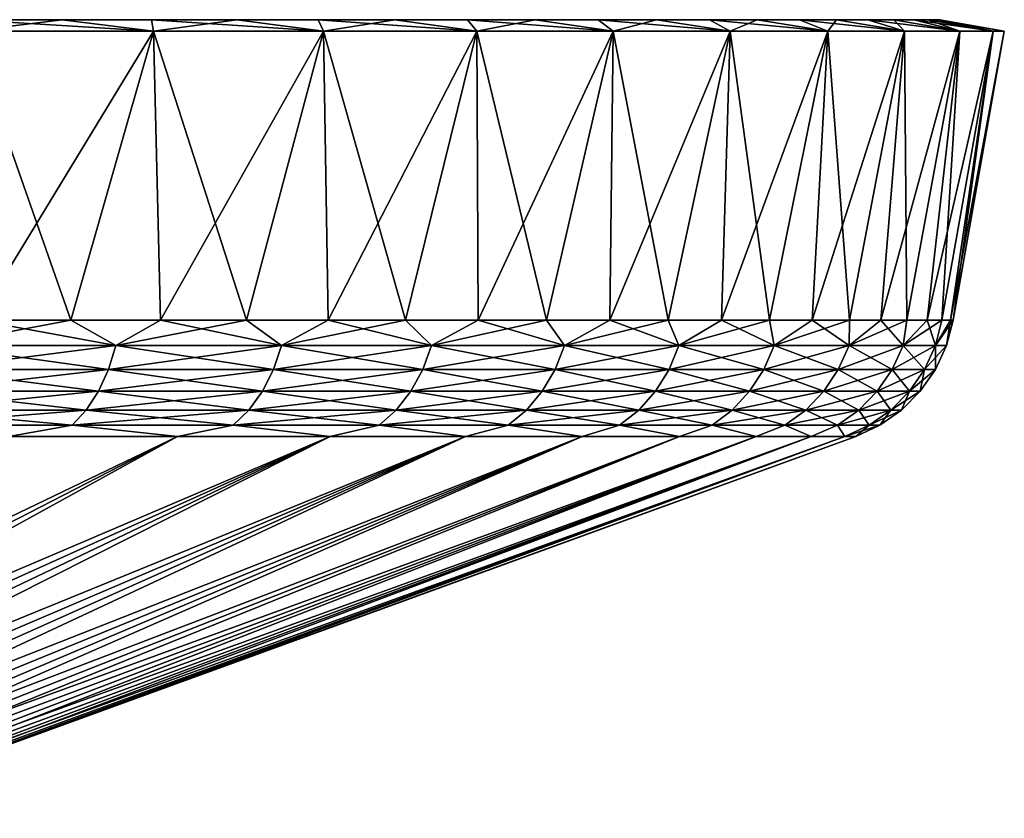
# Model space of a CAD drawing. Header units: metres. Extents: x -92 to 264, y -100 to 50.
# Tile 296 of 656: x 80 to 92, y 39 to 50. Entities that reach past the tile are written whole.
import ezdxf

# ---------------------------------------------------------------- set-up
doc = ezdxf.new("R2010")
doc.units = ezdxf.units.M
doc.layers.add('solid_21062050_01', color=7, linetype='CONTINUOUS')

msp = doc.modelspace()

# ---------------------------------------------------------------- linework, layer by layer
at = {"layer": 'solid_21062050_01'}
for points in [[(91.61116, 49.5, -1.553396), (28.388844, 49.5, -1.553396), (28.350693, 49.5)], [(91.649307, 49.5), (91.61116, 49.5, -1.553396), (28.350693, 49.5)], [(28.388844, 49.5, 1.553396), (91.649307, 49.5), (28.350693, 49.5)], [(91.496895, 49.5, -3.102191), (28.503105, 49.5, -3.102191), (28.388844, 49.5, -1.553396)], [(91.61116, 49.5, -1.553396), (91.496895, 49.5, -3.102191), (28.388844, 49.5, -1.553396)], [(28.388844, 49.5, 1.553396), (91.61116, 49.5, 1.553396), (91.649307, 49.5)], [(28.388844, 49.5, 1.553396), (28.503105, 49.5, 3.102191), (91.61116, 49.5, 1.553396)], [(91.306778, 49.5, -4.643701), (28.693224, 49.5, -4.643701), (28.503105, 49.5, -3.102191)], [(91.496895, 49.5, -3.102191), (91.306778, 49.5, -4.643701), (28.503105, 49.5, -3.102191)], [(28.503105, 49.5, 3.102191), (91.496895, 49.5, 3.102191), (91.61116, 49.5, 1.553396)], [(28.503105, 49.5, 3.102191), (28.693224, 49.5, 4.643701), (91.496895, 49.5, 3.102191)], [(91.041183, 49.5, -6.174417), (28.958813, 49.5, -6.174417), (28.693224, 49.5, -4.643701)], [(91.306778, 49.5, -4.643701), (91.041183, 49.5, -6.174417), (28.693224, 49.5, -4.643701)], [(28.693224, 49.5, 4.643701), (91.306778, 49.5, 4.643701), (91.496895, 49.5, 3.102191)], [(28.693224, 49.5, 4.643701), (28.958813, 49.5, 6.174417), (91.306778, 49.5, 4.643701)], [(90.700752, 49.5, -7.690368), (29.299246, 49.5, -7.690368), (28.958813, 49.5, -6.174417)], [(91.041183, 49.5, -6.174417), (90.700752, 49.5, -7.690368), (28.958813, 49.5, -6.174417)], [(28.958813, 49.5, 6.174417), (91.041183, 49.5, 6.174417), (91.306778, 49.5, 4.643701)], [(28.958813, 49.5, 6.174417), (29.299246, 49.5, 7.690368), (91.041183, 49.5, 6.174417)], [(90.286476, 49.5, -9.187353), (29.713526, 49.5, -9.187353), (29.299246, 49.5, -7.690368)], [(90.700752, 49.5, -7.690368), (90.286476, 49.5, -9.187353), (29.299246, 49.5, -7.690368)], [(29.299246, 49.5, 7.690368), (90.700752, 49.5, 7.690368), (91.041183, 49.5, 6.174417)], [(29.299246, 49.5, 7.690368), (29.713526, 49.5, 9.187353), (90.700752, 49.5, 7.690368)], [(89.799278, 49.5, -10.66214), (30.200722, 49.5, -10.66214), (29.713526, 49.5, -9.187353)], [(90.286476, 49.5, -9.187353), (89.799278, 49.5, -10.66214), (29.713526, 49.5, -9.187353)], [(29.713526, 49.5, 9.187353), (90.286476, 49.5, 9.187353), (90.700752, 49.5, 7.690368)], [(29.713526, 49.5, 9.187353), (30.200722, 49.5, 10.66214), (90.286476, 49.5, 9.187353)], [(89.240181, 49.5, -12.11158), (30.759817, 49.5, -12.11158), (30.200722, 49.5, -10.66214)], [(89.799278, 49.5, -10.66214), (89.240181, 49.5, -12.11158), (30.200722, 49.5, -10.66214)], [(30.200722, 49.5, 10.66214), (89.799278, 49.5, 10.66214), (90.286476, 49.5, 9.187353)], [(30.200722, 49.5, 10.66214), (30.759817, 49.5, 12.11158), (89.799278, 49.5, 10.66214)], [(88.610535, 49.5, -13.53201), (31.389465, 49.5, -13.53201), (30.759817, 49.5, -12.11158)], [(89.240181, 49.5, -12.11158), (88.610535, 49.5, -13.53201), (30.759817, 49.5, -12.11158)], [(30.759817, 49.5, 12.11158), (89.240181, 49.5, 12.11158), (89.799278, 49.5, 10.66214)], [(30.759817, 49.5, 12.11158), (31.389465, 49.5, 13.53201), (89.240181, 49.5, 12.11158)], [(87.912155, 49.5, -14.919439), (32.087849, 49.5, -14.919439), (31.389465, 49.5, -13.53201)], [(88.610535, 49.5, -13.53201), (87.912155, 49.5, -14.919439), (31.389465, 49.5, -13.53201)], [(31.389465, 49.5, 13.53201), (88.610535, 49.5, 13.53201), (89.240181, 49.5, 12.11158)], [(31.389465, 49.5, 13.53201), (32.087849, 49.5, 14.919439), (88.610535, 49.5, 13.53201)], [(87.146599, 49.5, -16.270844), (32.853401, 49.5, -16.270844), (32.087849, 49.5, -14.919439)], [(87.912155, 49.5, -14.919439), (87.146599, 49.5, -16.270844), (32.087849, 49.5, -14.919439)], [(32.087849, 49.5, 14.919439), (87.912155, 49.5, 14.919439), (88.610535, 49.5, 13.53201)], [(32.087849, 49.5, 14.919439), (32.853401, 49.5, 16.270844), (87.912155, 49.5, 14.919439)], [(86.315498, 49.5, -17.583323), (33.684502, 49.5, -17.583323), (32.853401, 49.5, -16.270844)], [(87.146599, 49.5, -16.270844), (86.315498, 49.5, -17.583323), (32.853401, 49.5, -16.270844)], [(32.853401, 49.5, 16.270844), (87.146599, 49.5, 16.270844), (87.912155, 49.5, 14.919439)], [(32.853401, 49.5, 16.270844), (33.684502, 49.5, 17.583323), (87.146599, 49.5, 16.270844)], [(85.420837, 49.5, -18.853619), (34.579159, 49.5, -18.853619), (33.684502, 49.5, -17.583323)], [(86.315498, 49.5, -17.583323), (85.420837, 49.5, -18.853619), (33.684502, 49.5, -17.583323)], [(33.684502, 49.5, 17.583323), (86.315498, 49.5, 17.583323), (87.146599, 49.5, 16.270844)], [(33.684502, 49.5, 17.583323), (34.579159, 49.5, 18.853619), (86.315498, 49.5, 17.583323)], [(84.465179, 49.5, -20.078167), (35.534817, 49.5, -20.078167), (34.579159, 49.5, -18.853619)], [(85.420837, 49.5, -18.853619), (84.465179, 49.5, -20.078167), (34.579159, 49.5, -18.853619)], [(34.579159, 49.5, 18.853619), (85.420837, 49.5, 18.853619), (86.315498, 49.5, 17.583323)], [(34.579159, 49.5, 18.853619), (35.534817, 49.5, 20.078167), (85.420837, 49.5, 18.853619)], [(83.450676, 49.5, -21.254269), (36.54932, 49.5, -21.254269), (35.534817, 49.5, -20.078167)], [(84.465179, 49.5, -20.078167), (83.450676, 49.5, -21.254269), (35.534817, 49.5, -20.078167)], [(35.534817, 49.5, 20.078167), (84.465179, 49.5, 20.078167), (85.420837, 49.5, 18.853619)], [(35.534817, 49.5, 20.078167), (36.54932, 49.5, 21.254269), (84.465179, 49.5, 20.078167)], [(82.379517, 49.5, -22.379364), (37.620483, 49.5, -22.379364), (36.54932, 49.5, -21.254269)], [(83.450676, 49.5, -21.254269), (82.379517, 49.5, -22.379364), (36.54932, 49.5, -21.254269)], [(36.54932, 49.5, 21.254269), (83.450676, 49.5, 21.254269), (84.465179, 49.5, 20.078167)], [(36.54932, 49.5, 21.254269), (37.620483, 49.5, 22.379364), (83.450676, 49.5, 21.254269)], [(81.25425, 49.5, -23.450691), (38.74575, 49.5, -23.450691), (37.620483, 49.5, -22.379364)], [(82.379517, 49.5, -22.379364), (81.25425, 49.5, -23.450691), (37.620483, 49.5, -22.379364)], [(37.620483, 49.5, 22.379364), (82.379517, 49.5, 22.379364), (83.450676, 49.5, 21.254269)], [(37.620483, 49.5, 22.379364), (38.74575, 49.5, 23.450691), (82.379517, 49.5, 22.379364)], [(80.078033, 49.5, -24.465288), (39.921963, 49.5, -24.465288), (38.74575, 49.5, -23.450691)], [(81.25425, 49.5, -23.450691), (80.078033, 49.5, -24.465288), (38.74575, 49.5, -23.450691)], [(38.74575, 49.5, 23.450691), (81.25425, 49.5, 23.450691), (82.379517, 49.5, 22.379364)], [(38.74575, 49.5, 23.450691), (39.921963, 49.5, 24.465288), (81.25425, 49.5, 23.450691)], [(80.078033, 49.5, -24.465288), (78.853554, 49.5, -25.420895), (39.921963, 49.5, -24.465288)], [(39.921963, 49.5, 24.465288), (80.078033, 49.5, 24.465288), (81.25425, 49.5, 23.450691)], [(39.921963, 49.5, 24.465288), (41.146446, 49.5, 25.420895), (80.078033, 49.5, 24.465288)], [(41.146446, 49.5, 25.420895), (78.853554, 49.5, 25.420895), (80.078033, 49.5, 24.465288)], [(78.851875, 49.349998, -26.473701), (78.853554, 49.5, -25.420895), (80.078033, 49.5, -24.465288)], [(81.282921, 49.349998, -24.561905), (78.851875, 49.349998, -26.473701), (80.078033, 49.5, -24.465288)], [(78.851875, 49.349998, 26.473701), (81.282921, 49.349998, 24.561905), (78.853554, 49.5, 25.420895)], [(81.282921, 49.349998, 24.561905), (80.078033, 49.5, 24.465288), (78.853554, 49.5, 25.420895)], [(81.282921, 49.349998, -24.561905), (80.078033, 49.5, -24.465288), (81.25425, 49.5, -23.450691)], [(81.282921, 49.349998, 24.561905), (81.25425, 49.5, 23.450691), (80.078033, 49.5, 24.465288)], [(81.282921, 49.349998, -24.561905), (81.25425, 49.5, -23.450691), (82.379517, 49.5, -22.379364)], [(83.521408, 49.349998, 22.427513), (82.379517, 49.5, 22.379364), (81.25425, 49.5, 23.450691)], [(81.282921, 49.349998, 24.561905), (83.521408, 49.349998, 22.427513), (81.25425, 49.5, 23.450691)], [(83.521408, 49.349998, -22.427513), (81.282921, 49.349998, -24.561905), (82.379517, 49.5, -22.379364)], [(83.521408, 49.349998, -22.427513), (82.379517, 49.5, -22.379364), (83.450676, 49.5, -21.254269)], [(83.521408, 49.349998, 22.427513), (83.450676, 49.5, 21.254269), (82.379517, 49.5, 22.379364)], [(83.521408, 49.349998, -22.427513), (83.450676, 49.5, -21.254269), (84.465179, 49.5, -20.078167)], [(85.546661, 49.349998, 20.090248), (84.465179, 49.5, 20.078167), (83.450676, 49.5, 21.254269)], [(83.521408, 49.349998, 22.427513), (85.546661, 49.349998, 20.090248), (83.450676, 49.5, 21.254269)], [(85.546661, 49.349998, -20.090248), (83.521408, 49.349998, -22.427513), (84.465179, 49.5, -20.078167)], [(85.546661, 49.349998, -20.090248), (84.465179, 49.5, -20.078167), (85.420837, 49.5, -18.853619)], [(85.546661, 49.349998, 20.090248), (85.420837, 49.5, 18.853619), (84.465179, 49.5, 20.078167)], [(85.546661, 49.349998, -20.090248), (85.420837, 49.5, -18.853619), (86.315498, 49.5, -17.583323)], [(87.340797, 49.349998, 17.57074), (86.315498, 49.5, 17.583323), (85.420837, 49.5, 18.853619)], [(85.546661, 49.349998, 20.090248), (87.340797, 49.349998, 17.57074), (85.420837, 49.5, 18.853619)], [(87.340797, 49.349998, -17.57074), (85.546661, 49.349998, -20.090248), (86.315498, 49.5, -17.583323)], [(87.340797, 49.349998, -17.57074), (86.315498, 49.5, -17.583323), (87.146599, 49.5, -16.270844)], [(87.340797, 49.349998, 17.57074), (87.146599, 49.5, 16.270844), (86.315498, 49.5, 17.583323)], [(87.340797, 49.349998, -17.57074), (87.146599, 49.5, -16.270844), (87.912155, 49.5, -14.919439)], [(88.887108, 49.349998, 14.892454), (87.912155, 49.5, 14.919439), (87.146599, 49.5, 16.270844)], [(87.340797, 49.349998, 17.57074), (88.887108, 49.349998, 14.892454), (87.146599, 49.5, 16.270844)], [(88.887108, 49.349998, -14.892454), (87.340797, 49.349998, -17.57074), (87.912155, 49.5, -14.919439)], [(88.887108, 49.349998, -14.892454), (87.912155, 49.5, -14.919439), (88.610535, 49.5, -13.53201)], [(88.887108, 49.349998, 14.892454), (88.610535, 49.5, 13.53201), (87.912155, 49.5, 14.919439)], [(88.887108, 49.349998, -14.892454), (88.610535, 49.5, -13.53201), (89.240181, 49.5, -12.11158)], [(90.171997, 49.349998, 12.078935), (89.240181, 49.5, 12.11158), (88.610535, 49.5, 13.53201)], [(88.887108, 49.349998, 14.892454), (90.171997, 49.349998, 12.078935), (88.610535, 49.5, 13.53201)], [(90.171997, 49.349998, -12.078935), (88.887108, 49.349998, -14.892454), (89.240181, 49.5, -12.11158)], [(90.171997, 49.349998, -12.078935), (89.240181, 49.5, -12.11158), (89.799278, 49.5, -10.66214)], [(90.171997, 49.349998, 12.078935), (89.799278, 49.5, 10.66214), (89.240181, 49.5, 12.11158)], [(90.171997, 49.349998, -12.078935), (89.799278, 49.5, -10.66214), (90.286476, 49.5, -9.187353)], [(91.183502, 49.349998, 9.156382), (90.286476, 49.5, 9.187353), (89.799278, 49.5, 10.66214)], [(90.171997, 49.349998, 12.078935), (91.183502, 49.349998, 9.156382), (89.799278, 49.5, 10.66214)], [(91.183502, 49.349998, -9.156382), (90.171997, 49.349998, -12.078935), (90.286476, 49.5, -9.187353)], [(91.183502, 49.349998, -9.156382), (90.286476, 49.5, -9.187353), (90.700752, 49.5, -7.690368)], [(91.183502, 49.349998, 9.156382), (90.700752, 49.5, 7.690368), (90.286476, 49.5, 9.187353)], [(91.183502, 49.349998, -9.156382), (90.700752, 49.5, -7.690368), (91.041183, 49.5, -6.174417)], [(91.912697, 49.349998, 6.150599), (91.041183, 49.5, 6.174417), (90.700752, 49.5, 7.690368)], [(91.183502, 49.349998, 9.156382), (91.912697, 49.349998, 6.150599), (90.700752, 49.5, 7.690368)], [(91.912697, 49.349998, -6.150599), (91.041183, 49.5, -6.174417), (91.306778, 49.5, -4.643701)], [(91.912697, 49.349998, -6.150599), (91.183502, 49.349998, -9.156382), (91.041183, 49.5, -6.174417)], [(91.912697, 49.349998, 6.150599), (91.306778, 49.5, 4.643701), (91.041183, 49.5, 6.174417)], [(91.912697, 49.349998, -6.150599), (91.306778, 49.5, -4.643701), (91.496895, 49.5, -3.102191)], [(92.352837, 49.349998, 3.089349), (91.496895, 49.5, 3.102191), (91.306778, 49.5, 4.643701)], [(91.912697, 49.349998, 6.150599), (92.352837, 49.349998, 3.089349), (91.306778, 49.5, 4.643701)], [(92.352837, 49.349998, -3.089349), (91.496895, 49.5, -3.102191), (91.61116, 49.5, -1.553396)], [(92.352837, 49.349998, -3.089349), (91.912697, 49.349998, -6.150599), (91.496895, 49.5, -3.102191)], [(92.352837, 49.349998, 3.089349), (91.61116, 49.5, 1.553396), (91.496895, 49.5, 3.102191)], [(92.352837, 49.349998, -3.089349), (91.61116, 49.5, -1.553396), (91.649307, 49.5)], [(92.5, 49.349998), (91.649307, 49.5), (91.61116, 49.5, 1.553396)], [(92.352837, 49.349998, 3.089349), (92.5, 49.349998), (91.61116, 49.5, 1.553396)], [(92.352837, 49.349998, -3.089349), (91.649307, 49.5), (92.5, 49.349998)], [(80.191277, 45.537159, 24.603138), (81.282921, 49.349998, 24.561905), (78.851875, 49.349998, 26.473701)], [(78.95974, 45.537159, 25.56424), (80.191277, 45.537159, 24.603138), (78.851875, 49.349998, 26.473701)], [(78.95974, 45.537159, -25.56424), (78.851875, 49.349998, -26.473701), (81.282921, 49.349998, -24.561905)], [(80.191277, 45.537159, -24.603138), (78.95974, 45.537159, -25.56424), (81.282921, 49.349998, -24.561905)], [(80.191277, 45.537159, 24.603138), (81.374176, 45.537159, 23.582766), (81.282921, 49.349998, 24.561905)], [(81.374168, 45.537159, -23.582766), (80.191277, 45.537159, -24.603138), (81.282921, 49.349998, -24.561905)], [(82.505577, 45.537159, 22.505577), (83.521408, 49.349998, 22.427513), (81.282921, 49.349998, 24.561905)], [(81.374176, 45.537159, 23.582766), (82.505577, 45.537159, 22.505577), (81.282921, 49.349998, 24.561905)], [(81.374168, 45.537159, -23.582766), (81.282921, 49.349998, -24.561905), (83.521408, 49.349998, -22.427513)], [(82.505577, 45.537159, -22.505579), (81.374168, 45.537159, -23.582766), (83.521408, 49.349998, -22.427513)], [(82.505577, 45.537159, 22.505577), (83.582764, 45.537159, 21.37417), (83.521408, 49.349998, 22.427513)], [(83.582764, 45.537159, -21.37417), (82.505577, 45.537159, -22.505579), (83.521408, 49.349998, -22.427513)], [(84.603142, 45.537159, 20.191271), (85.546661, 49.349998, 20.090248), (83.521408, 49.349998, 22.427513)], [(83.582764, 45.537159, 21.37417), (84.603142, 45.537159, 20.191271), (83.521408, 49.349998, 22.427513)], [(83.582764, 45.537159, -21.37417), (83.521408, 49.349998, -22.427513), (85.546661, 49.349998, -20.090248)], [(84.603142, 45.537159, -20.191271), (83.582764, 45.537159, -21.37417), (85.546661, 49.349998, -20.090248)], [(84.603142, 45.537159, 20.191271), (85.564247, 45.537159, 18.95973), (85.546661, 49.349998, 20.090248)], [(85.564247, 45.537159, -18.95973), (84.603142, 45.537159, -20.191271), (85.546661, 49.349998, -20.090248)], [(86.46376, 45.537159, 17.682516), (87.340797, 49.349998, 17.57074), (85.546661, 49.349998, 20.090248)], [(85.564247, 45.537159, 18.95973), (86.46376, 45.537159, 17.682516), (85.546661, 49.349998, 20.090248)], [(85.564247, 45.537159, -18.95973), (85.546661, 49.349998, -20.090248), (87.340797, 49.349998, -17.57074)], [(86.46376, 45.537159, -17.682516), (85.564247, 45.537159, -18.95973), (87.340797, 49.349998, -17.57074)], [(86.46376, 45.537159, 17.682516), (87.299522, 45.537159, 16.362703), (87.340797, 49.349998, 17.57074)], [(87.299522, 45.537159, -16.362703), (86.46376, 45.537159, -17.682516), (87.340797, 49.349998, -17.57074)], [(87.299522, 45.537159, 16.362703), (88.069519, 45.537159, 15.003469), (87.340797, 49.349998, 17.57074)], [(87.299522, 45.537159, -16.362703), (87.340797, 49.349998, -17.57074), (88.887108, 49.349998, -14.892454)], [(88.069519, 45.537159, -15.003469), (87.299522, 45.537159, -16.362703), (88.887108, 49.349998, -14.892454)], [(88.069519, 45.537159, 15.003469), (88.887108, 49.349998, 14.892454), (87.340797, 49.349998, 17.57074)], [(88.069519, 45.537159, 15.003469), (88.771896, 45.537159, 13.608089), (88.887108, 49.349998, 14.892454)], [(88.771896, 45.537159, -13.608089), (88.069519, 45.537159, -15.003469), (88.887108, 49.349998, -14.892454)], [(88.771896, 45.537159, 13.608089), (89.404953, 45.537159, 12.179926), (88.887108, 49.349998, 14.892454)], [(88.771896, 45.537159, -13.608089), (88.887108, 49.349998, -14.892454), (90.171997, 49.349998, -12.078935)], [(89.404953, 45.537159, -12.179927), (88.771896, 45.537159, -13.608089), (90.171997, 49.349998, -12.078935)], [(89.404953, 45.537159, 12.179926), (90.171997, 49.349998, 12.078935), (88.887108, 49.349998, 14.892454)], [(89.404953, 45.537159, 12.179926), (89.967178, 45.537159, 10.722421), (90.171997, 49.349998, 12.078935)], [(89.967178, 45.537159, -10.722422), (89.404953, 45.537159, -12.179927), (90.171997, 49.349998, -12.078935)], [(89.967178, 45.537159, 10.722421), (90.457207, 45.537159, 9.239085), (90.171997, 49.349998, 12.078935)], [(89.967178, 45.537159, -10.722422), (90.171997, 49.349998, -12.078935), (91.183502, 49.349998, -9.156382)], [(90.457207, 45.537159, -9.239086), (89.967178, 45.537159, -10.722422), (91.183502, 49.349998, -9.156382)], [(90.457207, 45.537159, 9.239085), (91.183502, 49.349998, 9.156382), (90.171997, 49.349998, 12.078935)], [(90.457207, 45.537159, 9.239085), (90.873856, 45.537159, 7.733492), (91.183502, 49.349998, 9.156382)], [(90.873856, 45.537159, -7.733493), (90.457207, 45.537159, -9.239086), (91.183502, 49.349998, -9.156382)], [(90.873856, 45.537159, 7.733492), (91.216133, 45.537159, 6.209269), (91.183502, 49.349998, 9.156382)], [(90.873856, 45.537159, -7.733493), (91.183502, 49.349998, -9.156382), (91.912697, 49.349998, -6.150599)], [(91.216133, 45.537159, -6.20927), (90.873856, 45.537159, -7.733493), (91.912697, 49.349998, -6.150599)], [(91.216133, 45.537159, 6.209269), (91.912697, 49.349998, 6.150599), (91.183502, 49.349998, 9.156382)], [(91.216133, 45.537159, 6.209269), (91.483208, 45.537159, 4.670086), (91.912697, 49.349998, 6.150599)], [(91.483208, 45.537159, -4.670087), (91.216133, 45.537159, -6.20927), (91.912697, 49.349998, -6.150599)], [(91.483208, 45.537159, 4.670086), (91.674431, 45.537159, 3.119654), (91.912697, 49.349998, 6.150599)], [(91.483208, 45.537159, -4.670087), (91.912697, 49.349998, -6.150599), (92.352837, 49.349998, -3.089349)], [(91.674431, 45.537159, -3.119655), (91.483208, 45.537159, -4.670087), (92.352837, 49.349998, -3.089349)], [(91.674431, 45.537159, 3.119654), (92.352837, 49.349998, 3.089349), (91.912697, 49.349998, 6.150599)], [(91.674431, 45.537159, 3.119654), (91.789352, 45.537159, 1.561708), (92.352837, 49.349998, 3.089349)], [(91.789352, 45.537159, -1.561708), (91.674431, 45.537159, -3.119655), (92.352837, 49.349998, -3.089349)], [(91.789352, 45.537159, -1.561708), (92.5, 49.349998), (91.82769, 45.537159)], [(91.789352, 45.537159, -1.561708), (92.352837, 49.349998, -3.089349), (92.5, 49.349998)], [(91.789352, 45.537159, 1.561708), (91.82769, 45.537159), (92.352837, 49.349998, 3.089349)], [(91.82769, 45.537159), (92.5, 49.349998), (92.352837, 49.349998, 3.089349)], [(80.783928, 45.201725, 23.985935), (78.95974, 45.537159, 25.56424), (78.409813, 45.201725, 25.852962)], [(78.409813, 45.201725, -25.852962), (78.95974, 45.537159, -25.56424), (80.191277, 45.537159, -24.603138)], [(78.409813, 45.201725, -25.852962), (80.191277, 45.537159, -24.603138), (80.783928, 45.201725, -23.985935)], [(80.783928, 45.201725, 23.985935), (80.191277, 45.537159, 24.603138), (78.95974, 45.537159, 25.56424)], [(80.783928, 45.201725, 23.985935), (81.374176, 45.537159, 23.582766), (80.191277, 45.537159, 24.603138)], [(80.783928, 45.201725, -23.985935), (80.191277, 45.537159, -24.603138), (81.374168, 45.537159, -23.582766)], [(82.969826, 45.201725, 21.901686), (81.374176, 45.537159, 23.582766), (80.783928, 45.201725, 23.985935)], [(80.783928, 45.201725, -23.985935), (81.374168, 45.537159, -23.582766), (82.505577, 45.537159, -22.505579)], [(80.783928, 45.201725, -23.985935), (82.505577, 45.537159, -22.505579), (82.969826, 45.201725, -21.901686)], [(82.969826, 45.201725, 21.901686), (82.505577, 45.537159, 22.505577), (81.374176, 45.537159, 23.582766)], [(82.969826, 45.201725, 21.901686), (83.582764, 45.537159, 21.37417), (82.505577, 45.537159, 22.505577)], [(82.969826, 45.201725, -21.901686), (82.505577, 45.537159, -22.505579), (83.582764, 45.537159, -21.37417)], [(84.947708, 45.201725, 19.619093), (83.582764, 45.537159, 21.37417), (82.969826, 45.201725, 21.901686)], [(82.969826, 45.201725, -21.901686), (83.582764, 45.537159, -21.37417), (84.603142, 45.537159, -20.191271)], [(82.969826, 45.201725, -21.901686), (84.603142, 45.537159, -20.191271), (84.947708, 45.201725, -19.619093)], [(84.947708, 45.201725, 19.619093), (84.603142, 45.537159, 20.191271), (83.582764, 45.537159, 21.37417)], [(84.947708, 45.201725, 19.619093), (85.564247, 45.537159, 18.95973), (84.603142, 45.537159, 20.191271)], [(84.947708, 45.201725, -19.619093), (84.603142, 45.537159, -20.191271), (85.564247, 45.537159, -18.95973)], [(86.699654, 45.201725, 17.158825), (85.564247, 45.537159, 18.95973), (84.947708, 45.201725, 19.619093)], [(84.947708, 45.201725, -19.619093), (85.564247, 45.537159, -18.95973), (86.46376, 45.537159, -17.682516)], [(84.947708, 45.201725, -19.619093), (86.46376, 45.537159, -17.682516), (86.699654, 45.201725, -17.158825)], [(86.699654, 45.201725, 17.158825), (86.46376, 45.537159, 17.682516), (85.564247, 45.537159, 18.95973)], [(86.699654, 45.201725, 17.158825), (87.299522, 45.537159, 16.362703), (86.46376, 45.537159, 17.682516)], [(86.699654, 45.201725, -17.158825), (86.46376, 45.537159, -17.682516), (87.299522, 45.537159, -16.362703)], [(88.209808, 45.201725, 14.543166), (87.299522, 45.537159, 16.362703), (86.699654, 45.201725, 17.158825)], [(86.699654, 45.201725, -17.158825), (87.299522, 45.537159, -16.362703), (88.069519, 45.537159, -15.003469)], [(86.699654, 45.201725, -17.158825), (88.069519, 45.537159, -15.003469), (88.209808, 45.201725, -14.543166)], [(88.209808, 45.201725, 14.543166), (88.069519, 45.537159, 15.003469), (87.299522, 45.537159, 16.362703)], [(88.209808, 45.201725, 14.543166), (88.771896, 45.537159, 13.608089), (88.069519, 45.537159, 15.003469)], [(88.209808, 45.201725, -14.543166), (88.069519, 45.537159, -15.003469), (88.771896, 45.537159, -13.608089)], [(89.464485, 45.201725, 11.795801), (88.771896, 45.537159, 13.608089), (88.209808, 45.201725, 14.543166)], [(88.209808, 45.201725, -14.543166), (88.771896, 45.537159, -13.608089), (89.404953, 45.537159, -12.179927)], [(88.209808, 45.201725, -14.543166), (89.404953, 45.537159, -12.179927), (89.464485, 45.201725, -11.795801)], [(89.464485, 45.201725, 11.795801), (89.404953, 45.537159, 12.179926), (88.771896, 45.537159, 13.608089)], [(89.464485, 45.201725, 11.795801), (89.967178, 45.537159, 10.722421), (89.404953, 45.537159, 12.179926)], [(89.464485, 45.201725, -11.795801), (89.404953, 45.537159, -12.179927), (89.967178, 45.537159, -10.722422)], [(90.452332, 45.201725, 8.941611), (89.967178, 45.537159, 10.722421), (89.464485, 45.201725, 11.795801)], [(89.464485, 45.201725, -11.795801), (89.967178, 45.537159, -10.722422), (90.457207, 45.537159, -9.239086)], [(89.464485, 45.201725, -11.795801), (90.457207, 45.537159, -9.239086), (90.452332, 45.201725, -8.941611)], [(90.452332, 45.201725, 8.941611), (90.457207, 45.537159, 9.239085), (89.967178, 45.537159, 10.722421)], [(90.452332, 45.201725, 8.941611), (90.873856, 45.537159, 7.733492), (90.457207, 45.537159, 9.239085)], [(91.164391, 45.201725, 6.006444), (90.873856, 45.537159, 7.733492), (90.452332, 45.201725, 8.941611)], [(90.452332, 45.201725, -8.941611), (90.457207, 45.537159, -9.239086), (90.873856, 45.537159, -7.733493)], [(90.452332, 45.201725, -8.941611), (90.873856, 45.537159, -7.733493), (91.216133, 45.537159, -6.20927)], [(90.452332, 45.201725, -8.941611), (91.216133, 45.537159, -6.20927), (91.164391, 45.201725, -6.006444)], [(91.164391, 45.201725, 6.006444), (91.216133, 45.537159, 6.209269), (90.873856, 45.537159, 7.733492)], [(91.164391, 45.201725, 6.006444), (91.483208, 45.537159, 4.670086), (91.216133, 45.537159, 6.209269)], [(91.594231, 45.201725, 3.016883), (91.483208, 45.537159, 4.670086), (91.164391, 45.201725, 6.006444)], [(91.164391, 45.201725, -6.006444), (91.216133, 45.537159, -6.20927), (91.483208, 45.537159, -4.670087)], [(91.164391, 45.201725, -6.006444), (91.483208, 45.537159, -4.670087), (91.674431, 45.537159, -3.119655)], [(91.164391, 45.201725, -6.006444), (91.674431, 45.537159, -3.119655), (91.594231, 45.201725, -3.016883)], [(91.594231, 45.201725, 3.016883), (91.674431, 45.537159, 3.119654), (91.483208, 45.537159, 4.670086)], [(91.594231, 45.201725, -3.016883), (91.789352, 45.537159, -1.561708), (91.82769, 45.537159)], [(91.594231, 45.201725, -3.016883), (91.82769, 45.537159), (91.737938, 45.201725)], [(91.594231, 45.201725, 3.016883), (91.789352, 45.537159, 1.561708), (91.674431, 45.537159, 3.119654)], [(91.594231, 45.201725, 3.016883), (91.737938, 45.201725), (91.789352, 45.537159, 1.561708)], [(91.594231, 45.201725, -3.016883), (91.674431, 45.537159, -3.119655), (91.789352, 45.537159, -1.561708)], [(91.737938, 45.201725), (91.82769, 45.537159), (91.789352, 45.537159, 1.561708)], [(80.783928, 45.201725, -23.985935), (80.687477, 44.885361, -23.874622), (78.324379, 44.885361, -25.732985)], [(78.409813, 45.201725, -25.852962), (80.783928, 45.201725, -23.985935), (78.324379, 44.885361, -25.732985)], [(78.409813, 45.201725, 25.852962), (78.324379, 44.885361, 25.732985), (80.687477, 44.885361, 23.874622)], [(80.783928, 45.201725, 23.985935), (78.409813, 45.201725, 25.852962), (80.687477, 44.885361, 23.874622)], [(82.969826, 45.201725, -21.901686), (82.863228, 44.885361, -21.800045), (80.687477, 44.885361, -23.874622)], [(80.783928, 45.201725, -23.985935), (82.969826, 45.201725, -21.901686), (80.687477, 44.885361, -23.874622)], [(80.783928, 45.201725, 23.985935), (80.687477, 44.885361, 23.874622), (82.863228, 44.885361, 21.800045)], [(82.969826, 45.201725, 21.901686), (80.783928, 45.201725, 23.985935), (82.863228, 44.885361, 21.800045)], [(84.947708, 45.201725, -19.619093), (84.831932, 44.885361, -19.528046), (82.863228, 44.885361, -21.800045)], [(82.969826, 45.201725, -21.901686), (84.947708, 45.201725, -19.619093), (82.863228, 44.885361, -21.800045)], [(82.969826, 45.201725, 21.901686), (82.863228, 44.885361, 21.800045), (84.831932, 44.885361, 19.528046)], [(84.947708, 45.201725, 19.619093), (82.969826, 45.201725, 21.901686), (84.831932, 44.885361, 19.528046)], [(86.699654, 45.201725, -17.158825), (86.575745, 44.885361, -17.079195), (84.831932, 44.885361, -19.528046)], [(84.947708, 45.201725, -19.619093), (86.699654, 45.201725, -17.158825), (84.831932, 44.885361, -19.528046)], [(84.947708, 45.201725, 19.619093), (84.831932, 44.885361, 19.528046), (86.575745, 44.885361, 17.079195)], [(86.699654, 45.201725, 17.158825), (84.947708, 45.201725, 19.619093), (86.575745, 44.885361, 17.079195)], [(88.209808, 45.201725, -14.543166), (88.078888, 44.885361, -14.475675), (86.575745, 44.885361, -17.079195)], [(86.699654, 45.201725, -17.158825), (88.209808, 45.201725, -14.543166), (86.575745, 44.885361, -17.079195)], [(86.699654, 45.201725, 17.158825), (86.575745, 44.885361, 17.079195), (88.078888, 44.885361, 14.475675)], [(88.209808, 45.201725, 14.543166), (86.699654, 45.201725, 17.158825), (88.078888, 44.885361, 14.475675)], [(89.464485, 45.201725, -11.795801), (89.327751, 44.885361, -11.741059), (88.078888, 44.885361, -14.475675)], [(88.209808, 45.201725, -14.543166), (89.464485, 45.201725, -11.795801), (88.078888, 44.885361, -14.475675)], [(88.209808, 45.201725, 14.543166), (88.078888, 44.885361, 14.475675), (89.327751, 44.885361, 11.741059)], [(89.464485, 45.201725, 11.795801), (88.209808, 45.201725, 14.543166), (89.327751, 44.885361, 11.741059)], [(90.452332, 45.201725, -8.941611), (90.311005, 44.885361, -8.900115), (89.327751, 44.885361, -11.741059)], [(89.464485, 45.201725, -11.795801), (90.452332, 45.201725, -8.941611), (89.327751, 44.885361, -11.741059)], [(89.464485, 45.201725, 11.795801), (89.327751, 44.885361, 11.741059), (90.311005, 44.885361, 8.900115)], [(90.452332, 45.201725, 8.941611), (89.464485, 45.201725, 11.795801), (90.311005, 44.885361, 8.900115)], [(91.164391, 45.201725, -6.006444), (91.019768, 44.885361, -5.97857), (90.311005, 44.885361, -8.900115)], [(90.452332, 45.201725, -8.941611), (91.164391, 45.201725, -6.006444), (90.311005, 44.885361, -8.900115)], [(90.452332, 45.201725, 8.941611), (90.311005, 44.885361, 8.900115), (91.019768, 44.885361, 5.97857)], [(91.164391, 45.201725, 6.006444), (90.452332, 45.201725, 8.941611), (91.019768, 44.885361, 5.97857)], [(91.594231, 45.201725, -3.016883), (91.447609, 44.885361, -3.002882), (91.019768, 44.885361, -5.97857)], [(91.164391, 45.201725, -6.006444), (91.594231, 45.201725, -3.016883), (91.019768, 44.885361, -5.97857)], [(91.164391, 45.201725, 6.006444), (91.019768, 44.885361, 5.97857), (91.447609, 44.885361, 3.002882)], [(91.594231, 45.201725, 3.016883), (91.164391, 45.201725, 6.006444), (91.447609, 44.885361, 3.002882)], [(91.737938, 45.201725), (91.590652, 44.885361), (91.447609, 44.885361, -3.002882)], [(91.594231, 45.201725, 3.016883), (91.447609, 44.885361, 3.002882), (91.590652, 44.885361)], [(91.594231, 45.201725, -3.016883), (91.737938, 45.201725), (91.447609, 44.885361, -3.002882)], [(91.594231, 45.201725, 3.016883), (91.590652, 44.885361), (91.737938, 45.201725)], [(80.687477, 44.885361, -23.874622), (80.55648, 44.599415, -23.723444), (78.208344, 44.599415, -25.57004)], [(78.324379, 44.885361, -25.732985), (80.687477, 44.885361, -23.874622), (78.208344, 44.599415, -25.57004)], [(78.324379, 44.885361, 25.732985), (78.208344, 44.599415, 25.57004), (80.55648, 44.599415, 23.723444)], [(80.687477, 44.885361, 23.874622), (78.324379, 44.885361, 25.732985), (80.55648, 44.599415, 23.723444)], [(82.863228, 44.885361, -21.800045), (82.71846, 44.599415, -21.662004), (80.55648, 44.599415, -23.723444)], [(80.687477, 44.885361, -23.874622), (82.863228, 44.885361, -21.800045), (80.55648, 44.599415, -23.723444)], [(80.687477, 44.885361, 23.874622), (80.55648, 44.599415, 23.723444), (82.71846, 44.599415, 21.662004)], [(82.863228, 44.885361, 21.800045), (80.687477, 44.885361, 23.874622), (82.71846, 44.599415, 21.662004)], [(84.831932, 44.885361, -19.528046), (84.67469, 44.599415, -19.40439), (82.71846, 44.599415, -21.662004)], [(82.863228, 44.885361, -21.800045), (84.831932, 44.885361, -19.528046), (82.71846, 44.599415, -21.662004)], [(82.863228, 44.885361, 21.800045), (82.71846, 44.599415, 21.662004), (84.67469, 44.599415, 19.40439)], [(84.831932, 44.885361, 19.528046), (82.863228, 44.885361, 21.800045), (84.67469, 44.599415, 19.40439)], [(86.575745, 44.885361, -17.079195), (86.407463, 44.599415, -16.971048), (84.67469, 44.599415, -19.40439)], [(84.831932, 44.885361, -19.528046), (86.575745, 44.885361, -17.079195), (84.67469, 44.599415, -19.40439)], [(84.831932, 44.885361, 19.528046), (84.67469, 44.599415, 19.40439), (86.407463, 44.599415, 16.971048)], [(86.575745, 44.885361, 17.079195), (84.831932, 44.885361, 19.528046), (86.407463, 44.599415, 16.971048)], [(88.078888, 44.885361, -14.475675), (87.901093, 44.599415, -14.384012), (86.407463, 44.599415, -16.971048)], [(86.575745, 44.885361, -17.079195), (88.078888, 44.885361, -14.475675), (86.407463, 44.599415, -16.971048)], [(86.575745, 44.885361, 17.079195), (86.407463, 44.599415, 16.971048), (87.901093, 44.599415, 14.384012)], [(88.078888, 44.885361, 14.475675), (86.575745, 44.885361, 17.079195), (87.901093, 44.599415, 14.384012)], [(89.327751, 44.885361, -11.741059), (89.142044, 44.599415, -11.666713), (87.901093, 44.599415, -14.384012)], [(88.078888, 44.885361, -14.475675), (89.327751, 44.885361, -11.741059), (87.901093, 44.599415, -14.384012)], [(88.078888, 44.885361, 14.475675), (87.901093, 44.599415, 14.384012), (89.142044, 44.599415, 11.666713)], [(89.327751, 44.885361, 11.741059), (88.078888, 44.885361, 14.475675), (89.142044, 44.599415, 11.666713)], [(90.311005, 44.885361, -8.900115), (90.119072, 44.599415, -8.843759), (89.142044, 44.599415, -11.666713)], [(89.327751, 44.885361, -11.741059), (90.311005, 44.885361, -8.900115), (89.142044, 44.599415, -11.666713)], [(89.327751, 44.885361, 11.741059), (89.142044, 44.599415, 11.666713), (90.119072, 44.599415, 8.843759)], [(90.311005, 44.885361, 8.900115), (89.327751, 44.885361, 11.741059), (90.119072, 44.599415, 8.843759)], [(91.019768, 44.885361, -5.97857), (90.823349, 44.599415, -5.940713), (90.119072, 44.599415, -8.843759)], [(90.311005, 44.885361, -8.900115), (91.019768, 44.885361, -5.97857), (90.119072, 44.599415, -8.843759)], [(90.311005, 44.885361, 8.900115), (90.119072, 44.599415, 8.843759), (90.823349, 44.599415, 5.940713)], [(91.019768, 44.885361, 5.97857), (90.311005, 44.885361, 8.900115), (90.823349, 44.599415, 5.940713)], [(91.447609, 44.885361, -3.002882), (91.248474, 44.599415, -2.983868), (90.823349, 44.599415, -5.940713)], [(91.019768, 44.885361, -5.97857), (91.447609, 44.885361, -3.002882), (90.823349, 44.599415, -5.940713)], [(91.019768, 44.885361, 5.97857), (90.823349, 44.599415, 5.940713), (91.248474, 44.599415, 2.983868)], [(91.447609, 44.885361, 3.002882), (91.019768, 44.885361, 5.97857), (91.248474, 44.599415, 2.983868)], [(91.590652, 44.885361), (91.390617, 44.599415), (91.248474, 44.599415, -2.983868)], [(91.447609, 44.885361, 3.002882), (91.248474, 44.599415, 2.983868), (91.390617, 44.599415)], [(91.447609, 44.885361, -3.002882), (91.590652, 44.885361), (91.248474, 44.599415, -2.983868)], [(91.447609, 44.885361, 3.002882), (91.390617, 44.599415), (91.590652, 44.885361)], [(80.55648, 44.599415, -23.723444), (80.394928, 44.352589, -23.537004), (78.065247, 44.352589, -25.369089)], [(78.208344, 44.599415, -25.57004), (80.55648, 44.599415, -23.723444), (78.065247, 44.352589, -25.369089)], [(78.208344, 44.599415, 25.57004), (78.065247, 44.352589, 25.369089), (80.394928, 44.352589, 23.537004)], [(80.55648, 44.599415, 23.723444), (78.208344, 44.599415, 25.57004), (80.394928, 44.352589, 23.537004)], [(82.71846, 44.599415, -21.662004), (82.539917, 44.352589, -21.491766), (80.394928, 44.352589, -23.537004)], [(80.55648, 44.599415, -23.723444), (82.71846, 44.599415, -21.662004), (80.394928, 44.352589, -23.537004)], [(80.55648, 44.599415, 23.723444), (80.394928, 44.352589, 23.537004), (82.539917, 44.352589, 21.491766)], [(82.71846, 44.599415, 21.662004), (80.55648, 44.599415, 23.723444), (82.539917, 44.352589, 21.491766)], [(84.67469, 44.599415, -19.40439), (84.480774, 44.352589, -19.251894), (82.539917, 44.352589, -21.491766)], [(82.71846, 44.599415, -21.662004), (84.67469, 44.599415, -19.40439), (82.539917, 44.352589, -21.491766)], [(82.71846, 44.599415, 21.662004), (82.539917, 44.352589, 21.491766), (84.480774, 44.352589, 19.251894)], [(84.67469, 44.599415, 19.40439), (82.71846, 44.599415, 21.662004), (84.480774, 44.352589, 19.251894)], [(86.407463, 44.599415, -16.971048), (86.199936, 44.352589, -16.837675), (84.480774, 44.352589, -19.251894)], [(84.67469, 44.599415, -19.40439), (86.407463, 44.599415, -16.971048), (84.480774, 44.352589, -19.251894)], [(84.67469, 44.599415, 19.40439), (84.480774, 44.352589, 19.251894), (86.199936, 44.352589, 16.837675)], [(86.407463, 44.599415, 16.971048), (84.67469, 44.599415, 19.40439), (86.199936, 44.352589, 16.837675)], [(87.901093, 44.599415, -14.384012), (87.681824, 44.352589, -14.27097), (86.199936, 44.352589, -16.837675)], [(86.407463, 44.599415, -16.971048), (87.901093, 44.599415, -14.384012), (86.199936, 44.352589, -16.837675)], [(86.407463, 44.599415, 16.971048), (86.199936, 44.352589, 16.837675), (87.681824, 44.352589, 14.27097)], [(87.901093, 44.599415, 14.384012), (86.407463, 44.599415, 16.971048), (87.681824, 44.352589, 14.27097)], [(89.142044, 44.599415, -11.666713), (88.913017, 44.352589, -11.575026), (87.681824, 44.352589, -14.27097)], [(87.901093, 44.599415, -14.384012), (89.142044, 44.599415, -11.666713), (87.681824, 44.352589, -14.27097)], [(87.901093, 44.599415, 14.384012), (87.681824, 44.352589, 14.27097), (88.913017, 44.352589, 11.575026)], [(89.142044, 44.599415, 11.666713), (87.901093, 44.599415, 14.384012), (88.913017, 44.352589, 11.575026)], [(90.119072, 44.599415, -8.843759), (89.88237, 44.352589, -8.774257), (88.913017, 44.352589, -11.575026)], [(89.142044, 44.599415, -11.666713), (90.119072, 44.599415, -8.843759), (88.913017, 44.352589, -11.575026)], [(89.142044, 44.599415, 11.666713), (88.913017, 44.352589, 11.575026), (89.88237, 44.352589, 8.774257)], [(90.119072, 44.599415, 8.843759), (89.142044, 44.599415, 11.666713), (89.88237, 44.352589, 8.774257)], [(90.823349, 44.599415, -5.940713), (90.581108, 44.352589, -5.894026), (89.88237, 44.352589, -8.774257)], [(90.119072, 44.599415, -8.843759), (90.823349, 44.599415, -5.940713), (89.88237, 44.352589, -8.774257)], [(90.119072, 44.599415, 8.843759), (89.88237, 44.352589, 8.774257), (90.581108, 44.352589, 5.894026)], [(90.823349, 44.599415, 5.940713), (90.119072, 44.599415, 8.843759), (90.581108, 44.352589, 5.894026)], [(91.248474, 44.599415, -2.983868), (91.002899, 44.352589, -2.960418), (90.581108, 44.352589, -5.894026)], [(90.823349, 44.599415, -5.940713), (91.248474, 44.599415, -2.983868), (90.581108, 44.352589, -5.894026)], [(90.823349, 44.599415, 5.940713), (90.581108, 44.352589, 5.894026), (91.002899, 44.352589, 2.960418)], [(91.248474, 44.599415, 2.983868), (90.823349, 44.599415, 5.940713), (91.002899, 44.352589, 2.960418)], [(91.390617, 44.599415), (91.143921, 44.352589), (91.002899, 44.352589, -2.960418)], [(91.248474, 44.599415, 2.983868), (91.002899, 44.352589, 2.960418), (91.143921, 44.352589)], [(91.248474, 44.599415, -2.983868), (91.390617, 44.599415), (91.002899, 44.352589, -2.960418)], [(91.248474, 44.599415, 2.983868), (91.143921, 44.352589), (91.390617, 44.599415)], [(80.394928, 44.352589, -23.537004), (80.207741, 44.152405, -23.320978), (77.899445, 44.152405, -25.136248)], [(78.065247, 44.352589, -25.369089), (80.394928, 44.352589, -23.537004), (77.899445, 44.152405, -25.136248)], [(78.065247, 44.352589, 25.369089), (77.899445, 44.152405, 25.136248), (80.207741, 44.152405, 23.320978)], [(80.394928, 44.352589, 23.537004), (78.065247, 44.352589, 25.369089), (80.207741, 44.152405, 23.320978)], [(82.539917, 44.352589, -21.491766), (82.333038, 44.152405, -21.294512), (80.207741, 44.152405, -23.320978)], [(80.394928, 44.352589, -23.537004), (82.539917, 44.352589, -21.491766), (80.207741, 44.152405, -23.320978)], [(80.394928, 44.352589, 23.537004), (80.207741, 44.152405, 23.320978), (82.333038, 44.152405, 21.294512)], [(82.539917, 44.352589, 21.491766), (80.394928, 44.352589, 23.537004), (82.333038, 44.152405, 21.294512)], [(84.480774, 44.352589, -19.251894), (84.256088, 44.152405, -19.075197), (82.333038, 44.152405, -21.294512)], [(82.539917, 44.352589, -21.491766), (84.480774, 44.352589, -19.251894), (82.333038, 44.152405, -21.294512)], [(82.539917, 44.352589, 21.491766), (82.333038, 44.152405, 21.294512), (84.256088, 44.152405, 19.075197)], [(84.480774, 44.352589, 19.251894), (82.539917, 44.352589, 21.491766), (84.256088, 44.152405, 19.075197)], [(86.199936, 44.352589, -16.837675), (85.959465, 44.152405, -16.683136), (84.256088, 44.152405, -19.075197)], [(84.480774, 44.352589, -19.251894), (86.199936, 44.352589, -16.837675), (84.256088, 44.152405, -19.075197)], [(84.480774, 44.352589, 19.251894), (84.256088, 44.152405, 19.075197), (85.959465, 44.152405, 16.683136)], [(86.199936, 44.352589, 16.837675), (84.480774, 44.352589, 19.251894), (85.959465, 44.152405, 16.683136)], [(87.681824, 44.352589, -14.27097), (87.42775, 44.152405, -14.13999), (85.959465, 44.152405, -16.683136)], [(86.199936, 44.352589, -16.837675), (87.681824, 44.352589, -14.27097), (85.959465, 44.152405, -16.683136)], [(86.199936, 44.352589, 16.837675), (85.959465, 44.152405, 16.683136), (87.42775, 44.152405, 14.13999)], [(87.681824, 44.352589, 14.27097), (86.199936, 44.352589, 16.837675), (87.42775, 44.152405, 14.13999)], [(88.913017, 44.352589, -11.575026), (88.647652, 44.152405, -11.468789), (87.42775, 44.152405, -14.13999)], [(87.681824, 44.352589, -14.27097), (88.913017, 44.352589, -11.575026), (87.42775, 44.152405, -14.13999)], [(87.681824, 44.352589, 14.27097), (87.42775, 44.152405, 14.13999), (88.647652, 44.152405, 11.468789)], [(88.913017, 44.352589, 11.575026), (87.681824, 44.352589, 14.27097), (88.647652, 44.152405, 11.468789)], [(89.88237, 44.352589, -8.774257), (89.608109, 44.152405, -8.693725), (88.647652, 44.152405, -11.468789)], [(88.913017, 44.352589, -11.575026), (89.88237, 44.352589, -8.774257), (88.647652, 44.152405, -11.468789)], [(88.913017, 44.352589, 11.575026), (88.647652, 44.152405, 11.468789), (89.608109, 44.152405, 8.693725)], [(89.88237, 44.352589, 8.774257), (88.913017, 44.352589, 11.575026), (89.608109, 44.152405, 8.693725)], [(90.581108, 44.352589, -5.894026), (90.30043, 44.152405, -5.83993), (89.608109, 44.152405, -8.693725)], [(89.88237, 44.352589, -8.774257), (90.581108, 44.352589, -5.894026), (89.608109, 44.152405, -8.693725)], [(89.88237, 44.352589, 8.774257), (89.608109, 44.152405, 8.693725), (90.30043, 44.152405, 5.83993)], [(90.581108, 44.352589, 5.894026), (89.88237, 44.352589, 8.774257), (90.30043, 44.152405, 5.83993)], [(91.002899, 44.352589, -2.960418), (90.718353, 44.152405, -2.933247), (90.30043, 44.152405, -5.83993)], [(90.581108, 44.352589, -5.894026), (91.002899, 44.352589, -2.960418), (90.30043, 44.152405, -5.83993)], [(90.581108, 44.352589, 5.894026), (90.30043, 44.152405, 5.83993), (90.718353, 44.152405, 2.933247)], [(91.002899, 44.352589, 2.960418), (90.581108, 44.352589, 5.894026), (90.718353, 44.152405, 2.933247)], [(91.143921, 44.352589), (90.858078, 44.152405), (90.718353, 44.152405, -2.933247)], [(91.002899, 44.352589, 2.960418), (90.718353, 44.152405, 2.933247), (90.858078, 44.152405)], [(91.002899, 44.352589, -2.960418), (91.143921, 44.352589), (90.718353, 44.152405, -2.933247)], [(91.002899, 44.352589, 2.960418), (90.858078, 44.152405), (91.143921, 44.352589)], [(80.207741, 44.152405, 23.320978), (77.899445, 44.152405, 25.136248), (79.375748, 44.00507, 23.60935)], [(77.899445, 44.152405, -25.136248), (80.207741, 44.152405, -23.320978), (79.375732, 44.00507, -23.609362)], [(80.207741, 44.152405, -23.320978), (81.596558, 44.00507, -21.596521), (79.375732, 44.00507, -23.609362)], [(80.207741, 44.152405, 23.320978), (79.375748, 44.00507, 23.60935), (81.596565, 44.00507, 21.59651)], [(82.333038, 44.152405, 21.294512), (80.207741, 44.152405, 23.320978), (81.596565, 44.00507, 21.59651)], [(80.207741, 44.152405, -23.320978), (82.333038, 44.152405, -21.294512), (81.596558, 44.00507, -21.596521)], [(82.333038, 44.152405, -21.294512), (83.609398, 44.00507, -19.37569), (81.596558, 44.00507, -21.596521)], [(82.333038, 44.152405, 21.294512), (81.596565, 44.00507, 21.59651), (83.609406, 44.00507, 19.375677)], [(84.256088, 44.152405, 19.075197), (82.333038, 44.152405, 21.294512), (83.609406, 44.00507, 19.375677)], [(82.333038, 44.152405, -21.294512), (84.256088, 44.152405, -19.075197), (83.609398, 44.00507, -19.37569)], [(84.256088, 44.152405, -19.075197), (85.394867, 44.00507, -16.96826), (83.609398, 44.00507, -19.37569)], [(84.256088, 44.152405, 19.075197), (83.609406, 44.00507, 19.375677), (85.394875, 44.00507, 16.968245)], [(85.959465, 44.152405, 16.683136), (84.256088, 44.152405, 19.075197), (85.394875, 44.00507, 16.968245)], [(84.256088, 44.152405, -19.075197), (85.959465, 44.152405, -16.683136), (85.394867, 44.00507, -16.96826)], [(85.959465, 44.152405, -16.683136), (86.93576, 44.00507, -14.397422), (85.394867, 44.00507, -16.96826)], [(85.959465, 44.152405, 16.683136), (85.394875, 44.00507, 16.968245), (86.935768, 44.00507, 14.397407)], [(87.42775, 44.152405, 14.13999), (85.959465, 44.152405, 16.683136), (86.935768, 44.00507, 14.397407)], [(85.959465, 44.152405, -16.683136), (87.42775, 44.152405, -14.13999), (86.93576, 44.00507, -14.397422)], [(87.42775, 44.152405, -14.13999), (88.217255, 44.00507, -11.687927), (86.93576, 44.00507, -14.397422)], [(87.42775, 44.152405, 14.13999), (86.935768, 44.00507, 14.397407), (88.217255, 44.00507, 11.687913)], [(88.647652, 44.152405, 11.468789), (87.42775, 44.152405, 14.13999), (88.217255, 44.00507, 11.687913)], [(87.42775, 44.152405, -14.13999), (88.647652, 44.152405, -11.468789), (88.217255, 44.00507, -11.687927)], [(88.647652, 44.152405, 11.468789), (88.217255, 44.00507, 11.687913), (89.227005, 44.00507, 8.865842)], [(88.647652, 44.152405, -11.468789), (89.226997, 44.00507, -8.865859), (88.217255, 44.00507, -11.687927)], [(89.608109, 44.152405, 8.693725), (88.647652, 44.152405, 11.468789), (89.227005, 44.00507, 8.865842)], [(88.647652, 44.152405, -11.468789), (89.608109, 44.152405, -8.693725), (89.226997, 44.00507, -8.865859)], [(89.608109, 44.152405, -8.693725), (89.955276, 44.00507, -5.958401), (89.226997, 44.00507, -8.865859)], [(89.608109, 44.152405, 8.693725), (89.227005, 44.00507, 8.865842), (89.955276, 44.00507, 5.958378)], [(90.30043, 44.152405, 5.83993), (89.608109, 44.152405, 8.693725), (89.955276, 44.00507, 5.958378)], [(89.608109, 44.152405, -8.693725), (90.30043, 44.152405, -5.83993), (89.955276, 44.00507, -5.958401)], [(90.30043, 44.152405, 5.83993), (89.955276, 44.00507, 5.958378), (90.395058, 44.00507, 2.993562)], [(90.30043, 44.152405, -5.83993), (90.395058, 44.00507, -2.993584), (89.955276, 44.00507, -5.958401)], [(90.718353, 44.152405, 2.933247), (90.30043, 44.152405, 5.83993), (90.395058, 44.00507, 2.993562)], [(90.30043, 44.152405, -5.83993), (90.718353, 44.152405, -2.933247), (90.395058, 44.00507, -2.993584)], [(90.718353, 44.152405, 2.933247), (90.395058, 44.00507, 2.993562), (90.542114, 44.00507)], [(90.858078, 44.152405), (90.542114, 44.00507), (90.395058, 44.00507, -2.993584)], [(90.718353, 44.152405, -2.933247), (90.858078, 44.152405), (90.395058, 44.00507, -2.993584)], [(90.718353, 44.152405, 2.933247), (90.542114, 44.00507), (90.858078, 44.152405)], [(81.596558, 44.00507, -21.596521), (71.812378, 38.968861, -11.812411), (71.13147, 38.968861, -12.456152)], [(79.375732, 44.00507, -23.609362), (81.596558, 44.00507, -21.596521), (71.13147, 38.968861, -12.456152)], [(83.609398, 44.00507, -19.37569), (72.456116, 38.968861, -11.131506), (71.812378, 38.968861, -11.812411)], [(81.596558, 44.00507, -21.596521), (83.609398, 44.00507, -19.37569), (71.812378, 38.968861, -11.812411)], [(81.596565, 44.00507, 21.59651), (71.812386, 38.968861, 11.812405), (72.456123, 38.968861, 11.131498)], [(81.596565, 44.00507, 21.59651), (79.375748, 44.00507, 23.60935), (71.812386, 38.968861, 11.812405)], [(83.609398, 44.00507, -19.37569), (73.060669, 38.968861, -10.415577), (72.456116, 38.968861, -11.131506)], [(83.609406, 44.00507, 19.375677), (72.456123, 38.968861, 11.131498), (73.060677, 38.968861, 10.415568)], [(83.609406, 44.00507, 19.375677), (81.596565, 44.00507, 21.59651), (72.456123, 38.968861, 11.131498)], [(85.394867, 44.00507, -16.96826), (73.62413, 38.968861, -9.666877), (73.060669, 38.968861, -10.415577)], [(83.609398, 44.00507, -19.37569), (85.394867, 44.00507, -16.96826), (73.060669, 38.968861, -10.415577)], [(83.609406, 44.00507, 19.375677), (73.060677, 38.968861, 10.415568), (73.62413, 38.968861, 9.666868)], [(85.394875, 44.00507, 16.968245), (73.62413, 38.968861, 9.666868), (74.144722, 38.968861, 8.887751)], [(85.394875, 44.00507, 16.968245), (83.609406, 44.00507, 19.375677), (73.62413, 38.968861, 9.666868)], [(85.394867, 44.00507, -16.96826), (74.144722, 38.968861, -8.887758), (73.62413, 38.968861, -9.666877)], [(85.394875, 44.00507, 16.968245), (74.144722, 38.968861, 8.887751), (74.620811, 38.968861, 8.080667)], [(86.93576, 44.00507, -14.397422), (74.620811, 38.968861, -8.080674), (74.144722, 38.968861, -8.887758)], [(85.394867, 44.00507, -16.96826), (86.93576, 44.00507, -14.397422), (74.144722, 38.968861, -8.887758)], [(86.935768, 44.00507, 14.397407), (74.620811, 38.968861, 8.080667), (75.050896, 38.968861, 7.248156)], [(86.935768, 44.00507, 14.397407), (85.394875, 44.00507, 16.968245), (74.620811, 38.968861, 8.080667)], [(86.93576, 44.00507, -14.397422), (75.050896, 38.968861, -7.248162), (74.620811, 38.968861, -8.080674)], [(86.935768, 44.00507, 14.397407), (75.050896, 38.968861, 7.248156), (75.433632, 38.968861, 6.392836)], [(88.217255, 44.00507, -11.687927), (75.433632, 38.968861, -6.392842), (75.050896, 38.968861, -7.248162)], [(86.93576, 44.00507, -14.397422), (88.217255, 44.00507, -11.687927), (75.050896, 38.968861, -7.248162)], [(88.217255, 44.00507, 11.687913), (75.433632, 38.968861, 6.392836), (75.767807, 38.968861, 5.517397)], [(88.217255, 44.00507, 11.687913), (86.935768, 44.00507, 14.397407), (75.433632, 38.968861, 6.392836)], [(89.226997, 44.00507, -8.865859), (75.767799, 38.968861, -5.517406), (75.433632, 38.968861, -6.392842)], [(88.217255, 44.00507, -11.687927), (89.226997, 44.00507, -8.865859), (75.433632, 38.968861, -6.392842)], [(89.226997, 44.00507, -8.865859), (76.052361, 38.968861, -4.624607), (75.767799, 38.968861, -5.517406)], [(89.227005, 44.00507, 8.865842), (75.767807, 38.968861, 5.517397), (76.052368, 38.968861, 4.624596)], [(89.227005, 44.00507, 8.865842), (88.217255, 44.00507, 11.687913), (75.767807, 38.968861, 5.517397)], [(89.955276, 44.00507, -5.958401), (76.286415, 38.968861, -3.717257), (76.052361, 38.968861, -4.624607)], [(89.226997, 44.00507, -8.865859), (89.955276, 44.00507, -5.958401), (76.052361, 38.968861, -4.624607)], [(89.227005, 44.00507, 8.865842), (76.052368, 38.968861, 4.624596), (76.286415, 38.968861, 3.717243)], [(89.955276, 44.00507, 5.958378), (76.286415, 38.968861, 3.717243), (76.469231, 38.968861, 2.798196)], [(89.955276, 44.00507, 5.958378), (89.227005, 44.00507, 8.865842), (76.286415, 38.968861, 3.717243)], [(89.955276, 44.00507, -5.958401), (76.469223, 38.968861, -2.798213), (76.286415, 38.968861, -3.717257)], [(90.395058, 44.00507, -2.993584), (76.600212, 38.968861, -1.870371), (76.469223, 38.968861, -2.798213)], [(89.955276, 44.00507, -5.958401), (90.395058, 44.00507, -2.993584), (76.469223, 38.968861, -2.798213)], [(89.955276, 44.00507, 5.958378), (76.469231, 38.968861, 2.798196), (76.600212, 38.968861, 1.870354)], [(90.395058, 44.00507, 2.993562), (76.600212, 38.968861, 1.870354), (76.67897, 38.968861, 0.936642)], [(90.395058, 44.00507, 2.993562), (89.955276, 44.00507, 5.958378), (76.600212, 38.968861, 1.870354)], [(90.395058, 44.00507, -2.993584), (76.67897, 38.968861, -0.936653), (76.600212, 38.968861, -1.870371)], [(90.395058, 44.00507, 2.993562), (76.67897, 38.968861, 0.936642), (76.705246, 38.968861)], [(76.67897, 38.968861, -0.936653), (90.542114, 44.00507), (76.705246, 38.968861)], [(90.395058, 44.00507, -2.993584), (90.542114, 44.00507), (76.67897, 38.968861, -0.936653)], [(90.542114, 44.00507), (90.395058, 44.00507, 2.993562), (76.705246, 38.968861)]]:
    msp.add_3dface(points, dxfattribs=at)

doc.saveas('drawing.dxf')
